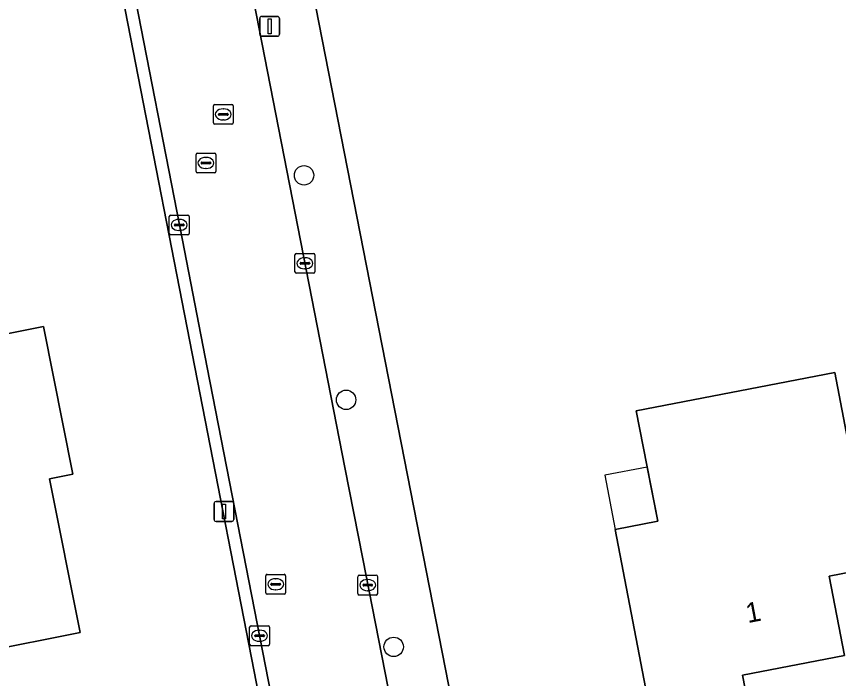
# Model space of a CAD drawing. Extents: x 157648 to 158502, y 379212 to 380938.
# Drawn here: x 158139.88 to 158181.33, y 380225.49 to 380258.86 of the extents above; entities that cross this region are included whole.
import ezdxf

# ---------------------------------------------------------------- set-up
doc = ezdxf.new("R2010")
doc.units = 0
for name, color, linetype in [('IMGEO_Boom', 7, 'Continuous'), ('IMGEO_Erf', 7, 'Continuous'), ('IMGEO_Kolk', 7, 'Continuous'), ('IMGEO_Lichtmast', 7, 'Continuous'), ('IMGEO_Pand', 7, 'Continuous'), ('IMGEO_Pand_nummerreeks', 7, 'Continuous'), ('IMGEO_Pand_overbouw', 7, 'Continuous'), ('IMGEO_Rijbaan_lokaal_open', 7, 'Continuous'), ('IMGEO_Rioolput', 7, 'Continuous'), ('IMGEO_Voetpad_open', 7, 'Continuous')]:
    doc.layers.add(name, color=color, linetype=linetype)

msp = doc.modelspace()

# ---------------------------------------------------------------- linework, layer by layer
at = {"layer": 'IMGEO_Boom'}
for centre in [(158154.378, 380250.855), (158156.5, 380239.539), (158158.898, 380227.089)]:
    msp.add_circle(centre, 0.489, dxfattribs=at)
at = {"layer": 'IMGEO_Erf'}
for points in [[(158149.807, 380286.831), (158149.852, 380285.801), (158151.156, 380278.824), (158164.365, 380211.386)], [(158155.336, 380208.246), (158152.854, 380220.868), (158152.603, 380220.841), (158151.881, 380224.509), (158152.119, 380224.558), (158142.387, 380274.463), (158141.254, 380280.411), (158141.375, 380280.459), (158140.296, 380285.582)]]:
    msp.add_lwpolyline(points, dxfattribs=at)
for points in [[(158123.657, 380232.416), (158122.253, 380239.452), (158131.211, 380241.239), (158136.34, 380242.262), (158141.243, 380243.24), (158142.726, 380235.798), (158141.547, 380235.563), (158143.092, 380227.819), (158138.189, 380226.842), (158134.239, 380226.054), (158132.338, 380235.585), (158128.806, 380234.88), (158129.394, 380231.933)], [(158183.031, 380231.071), (158180.853, 380230.653), (158181.621, 380226.65), (158176.493, 380225.667), (158177.09, 380222.554), (158172.25, 380221.625), (158170.067, 380233.01), (158172.211, 380233.421), (158171.12, 380238.991), (158181.143, 380240.913)]]:
    msp.add_lwpolyline(points, close=True, dxfattribs=at)
at = {"layer": 'IMGEO_Kolk'}
for p, q in [((158147.584, 380247.928), (158147.584, 380248.78)), ((158147.659, 380248.854), (158148.511, 380248.854)), ((158148.072, 380248.634), (158148.097, 380248.634)), ((158148.585, 380248.78), (158148.585, 380247.928)), ((158147.843, 380248.348), (158147.843, 380248.36)), ((158148.281, 380248.311), (158147.883, 380248.311)), ((158147.886, 380248.397), (158148.284, 380248.397)), ((158148.095, 380248.074), (158148.07, 380248.074)), ((158148.327, 380248.36), (158148.327, 380248.348)), ((158148.511, 380247.854), (158147.659, 380247.854)), ((158153.921, 380245.995), (158153.921, 380246.847)), ((158153.996, 380246.921), (158154.848, 380246.921)), ((158154.922, 380246.847), (158154.922, 380245.995)), ((158154.18, 380246.415), (158154.18, 380246.427)), ((158154.223, 380246.464), (158154.621, 380246.464)), ((158154.409, 380246.701), (158154.434, 380246.701)), ((158154.664, 380246.427), (158154.664, 380246.415)), ((158154.618, 380246.378), (158154.22, 380246.378)), ((158154.432, 380246.141), (158154.407, 380246.141)), ((158154.848, 380245.921), (158153.996, 380245.921)), ((158157.164, 380230.7), (158158.016, 380230.7)), ((158157.089, 380229.774), (158157.089, 380230.626)), ((158157.577, 380230.48), (158157.602, 380230.48)), ((158158.09, 380230.626), (158158.09, 380229.774)), ((158157.348, 380230.194), (158157.348, 380230.206)), ((158157.786, 380230.157), (158157.388, 380230.157)), ((158157.391, 380230.243), (158157.789, 380230.243)), ((158157.6, 380229.92), (158157.575, 380229.92)), ((158157.832, 380230.206), (158157.832, 380230.194)), ((158158.016, 380229.7), (158157.164, 380229.7)), ((158151.635, 380227.221), (158151.635, 380228.073)), ((158151.71, 380228.147), (158152.562, 380228.147)), ((158152.123, 380227.927), (158152.148, 380227.927)), ((158152.636, 380228.073), (158152.636, 380227.221)), ((158151.894, 380227.641), (158151.894, 380227.653)), ((158152.332, 380227.604), (158151.934, 380227.604)), ((158151.937, 380227.69), (158152.335, 380227.69)), ((158152.146, 380227.367), (158152.121, 380227.367)), ((158152.378, 380227.653), (158152.378, 380227.641)), ((158152.562, 380227.147), (158151.71, 380227.147))]:
    msp.add_line(p, q, dxfattribs=at)
for points in [[(158147.584, 380247.928), (158147.584, 380248.78)], [(158147.659, 380248.854), (158148.511, 380248.854)], [(158148.585, 380248.78), (158148.585, 380247.928)], [(158148.511, 380247.854), (158147.659, 380247.854)], [(158153.921, 380245.995), (158153.921, 380246.847)], [(158153.996, 380246.921), (158154.848, 380246.921)], [(158154.922, 380246.847), (158154.922, 380245.995)], [(158154.848, 380245.921), (158153.996, 380245.921)], [(158157.164, 380230.7), (158158.016, 380230.7)], [(158157.089, 380229.774), (158157.089, 380230.626)], [(158158.09, 380230.626), (158158.09, 380229.774)], [(158158.016, 380229.7), (158157.164, 380229.7)], [(158151.635, 380227.221), (158151.635, 380228.073)], [(158151.71, 380228.147), (158152.562, 380228.147)], [(158152.636, 380228.073), (158152.636, 380227.221)], [(158152.562, 380227.147), (158151.71, 380227.147)]]:
    msp.add_lwpolyline(points, dxfattribs=at)
for centre, radius, start, end in [((158147.661, 380248.778), 0.0765, 91.552, 178.448), ((158147.661, 380248.778), 0.0765, 91.552, 178.448), ((158148.509, 380248.778), 0.0765, 1.552, 88.448), ((158148.509, 380248.778), 0.0765, 1.552, 88.448), ((158147.883, 380248.357), 0.0403, 85.8775, 175.7526), ((158147.88, 380248.347), 0.0366, 178.938, 274.7102), ((158148.284, 380248.354), 0.043, 264.8664, 352.4533), ((158148.288, 380248.359), 0.0386, 1.7309, 96.639), ((158147.661, 380247.93), 0.0765, 181.552, 268.448), ((158147.661, 380247.93), 0.0765, 181.552, 268.448), ((158148.509, 380247.93), 0.0765, 271.552, 358.448), ((158148.509, 380247.93), 0.0765, 271.552, 358.448), ((158153.998, 380246.845), 0.0765, 91.552, 178.448), ((158153.998, 380246.845), 0.0765, 91.552, 178.448), ((158154.846, 380246.845), 0.0765, 1.552, 88.448), ((158154.846, 380246.845), 0.0765, 1.552, 88.448), ((158154.22, 380246.424), 0.0403, 85.8775, 175.7526), ((158154.217, 380246.414), 0.0366, 178.938, 274.7102), ((158154.621, 380246.421), 0.043, 264.8664, 352.4533), ((158154.625, 380246.426), 0.0386, 1.7309, 96.639), ((158153.998, 380245.997), 0.0765, 181.552, 268.448), ((158153.998, 380245.997), 0.0765, 181.552, 268.448), ((158154.846, 380245.997), 0.0765, 271.552, 358.448), ((158154.846, 380245.997), 0.0765, 271.552, 358.448), ((158157.166, 380230.624), 0.0765, 91.552, 178.448), ((158157.166, 380230.624), 0.0765, 91.552, 178.448), ((158158.014, 380230.624), 0.0765, 1.552, 88.448), ((158158.014, 380230.624), 0.0765, 1.552, 88.448), ((158157.388, 380230.203), 0.0403, 85.8775, 175.7526), ((158157.385, 380230.193), 0.0366, 178.938, 274.7102), ((158157.789, 380230.2), 0.043, 264.8664, 352.4533), ((158157.793, 380230.205), 0.0386, 1.7309, 96.639), ((158157.166, 380229.776), 0.0765, 181.552, 268.448), ((158157.166, 380229.776), 0.0765, 181.552, 268.448), ((158158.014, 380229.776), 0.0765, 271.552, 358.448), ((158158.014, 380229.776), 0.0765, 271.552, 358.448), ((158151.712, 380228.071), 0.0765, 91.552, 178.448), ((158151.712, 380228.071), 0.0765, 91.552, 178.448), ((158152.56, 380228.071), 0.0765, 1.552, 88.448), ((158152.56, 380228.071), 0.0765, 1.552, 88.448), ((158151.934, 380227.65), 0.0403, 85.8775, 175.7526), ((158151.931, 380227.64), 0.0366, 178.938, 274.7102), ((158152.335, 380227.647), 0.043, 264.8664, 352.4533), ((158152.339, 380227.652), 0.0386, 1.7309, 96.639), ((158151.712, 380227.223), 0.0765, 181.552, 268.448), ((158151.712, 380227.223), 0.0765, 181.552, 268.448), ((158152.56, 380227.223), 0.0765, 271.552, 358.448), ((158152.56, 380227.223), 0.0765, 271.552, 358.448)]:
    msp.add_arc(centre, radius, start, end, dxfattribs=at)
for centre, major_axis, ratio, start_param, end_param in [((158148.071, 380248.354), (-0.387, 0.002), 0.722429, 4.712389, 7.853982), ((158148.096, 380248.354), (-0.39, 0.002), 0.717154, 1.570796, 4.712389), ((158154.408, 380246.421), (-0.387, 0.002), 0.722429, 4.712389, 7.853982), ((158154.433, 380246.421), (-0.39, 0.002), 0.717154, 1.570796, 4.712389), ((158157.576, 380230.2), (-0.387, 0.002), 0.722429, 4.712389, 7.853982), ((158157.601, 380230.2), (-0.39, 0.002), 0.717154, 1.570796, 4.712389), ((158152.122, 380227.647), (-0.387, 0.002), 0.722429, 4.712389, 7.853982), ((158152.147, 380227.647), (-0.39, 0.002), 0.717154, 1.570796, 4.712389)]:
    msp.add_ellipse(centre, major_axis=major_axis, ratio=ratio, start_param=start_param, end_param=end_param, dxfattribs=at)
at = {"layer": 'IMGEO_Lichtmast'}
for p, q in [((158152.244, 380258.863), (158153.034, 380258.863)), ((158153.034, 380258.863), (158152.244, 380258.863)), ((158152.144, 380257.963), (158152.144, 380258.763)), ((158152.144, 380258.763), (158152.144, 380257.963)), ((158153.134, 380258.763), (158153.134, 380257.963)), ((158153.134, 380257.963), (158153.134, 380258.763)), ((158153.034, 380257.863), (158152.244, 380257.863)), ((158152.244, 380257.863), (158153.034, 380257.863)), ((158149.942, 380234.408), (158150.732, 380234.408)), ((158150.732, 380234.408), (158149.942, 380234.408)), ((158149.842, 380233.508), (158149.842, 380234.308)), ((158149.842, 380234.308), (158149.842, 380233.508)), ((158150.832, 380234.308), (158150.832, 380233.508)), ((158150.832, 380233.508), (158150.832, 380234.308)), ((158150.732, 380233.408), (158149.942, 380233.408)), ((158149.942, 380233.408), (158150.732, 380233.408))]:
    msp.add_line(p, q, dxfattribs=at)
for points in [[(158152.564, 380258.738), (158152.714, 380258.738), (158152.714, 380257.988), (158152.564, 380257.988), (158152.564, 380258.738)], [(158150.262, 380234.283), (158150.412, 380234.283), (158150.412, 380233.533), (158150.262, 380233.533), (158150.262, 380234.283)]]:
    msp.add_lwpolyline(points, dxfattribs=at)
for centre, start, end in [((158152.244, 380258.763), 90, 180), ((158152.244, 380258.763), 90, 180), ((158153.034, 380258.763), 0, 90), ((158153.034, 380258.763), 360, 90), ((158152.244, 380257.963), 180, 270), ((158152.244, 380257.963), 180, 270), ((158153.034, 380257.963), 270, 0), ((158153.034, 380257.963), 270, 0), ((158149.942, 380234.308), 90, 180), ((158149.942, 380234.308), 90, 180), ((158150.732, 380234.308), 0, 90), ((158150.732, 380234.308), 360, 90), ((158149.942, 380233.508), 180, 270), ((158149.942, 380233.508), 180, 270), ((158150.732, 380233.508), 270, 0), ((158150.732, 380233.508), 270, 0)]:
    msp.add_arc(centre, 0.1, start, end, dxfattribs=at)
at = {"layer": 'IMGEO_Pand'}
for points in [[(158131.211, 380241.239), (158122.253, 380239.452), (158123.657, 380232.416), (158129.394, 380231.933), (158128.806, 380234.88), (158132.338, 380235.585), (158134.239, 380226.054), (158138.189, 380226.842), (158143.092, 380227.819), (158141.547, 380235.563), (158142.726, 380235.798), (158141.243, 380243.24), (158136.34, 380242.262)], [(158171.12, 380238.991), (158172.211, 380233.421), (158170.067, 380233.01), (158172.25, 380221.625), (158177.09, 380222.554), (158176.493, 380225.667), (158181.621, 380226.65), (158180.853, 380230.653), (158183.031, 380231.071), (158181.143, 380240.913)]]:
    msp.add_lwpolyline(points, close=True, dxfattribs=at)
at = {"layer": 'IMGEO_Pand_overbouw'}
msp.add_lwpolyline([(158171.677, 380236.147), (158169.544, 380235.737), (158170.067, 380233.01), (158172.211, 380233.421)], close=True, dxfattribs=at)
at = {"layer": 'IMGEO_Rijbaan_lokaal_open'}
for points in [[(158157.34, 380231.523), (158156.436, 380236.131), (158146.416, 380287.415)], [(158140.788, 380285.896), (158141.818, 380280.546), (158142.979, 380274.611), (158148.242, 380247.584), (158149.491, 380241.169), (158152.719, 380224.655), (158153.44, 380220.98), (158155.93, 380208.328)], [(158161.502, 380210.338), (158157.34, 380231.523)]]:
    msp.add_lwpolyline(points, dxfattribs=at)
at = {"layer": 'IMGEO_Rioolput'}
for p, q in [((158149.805, 380253.501), (158149.805, 380254.353)), ((158149.88, 380254.427), (158150.732, 380254.427)), ((158150.806, 380254.353), (158150.806, 380253.501)), ((158150.064, 380253.921), (158150.064, 380253.933)), ((158150.502, 380253.884), (158150.104, 380253.884)), ((158150.107, 380253.97), (158150.505, 380253.97)), ((158150.293, 380254.207), (158150.318, 380254.207)), ((158150.548, 380253.933), (158150.548, 380253.921)), ((158150.316, 380253.647), (158150.291, 380253.647)), ((158150.732, 380253.427), (158149.88, 380253.427)), ((158148.931, 380251.053), (158148.931, 380251.905)), ((158149.006, 380251.979), (158149.858, 380251.979)), ((158149.932, 380251.905), (158149.932, 380251.053)), ((158149.19, 380251.473), (158149.19, 380251.485)), ((158149.628, 380251.436), (158149.23, 380251.436)), ((158149.233, 380251.522), (158149.631, 380251.522)), ((158149.419, 380251.759), (158149.444, 380251.759)), ((158149.674, 380251.485), (158149.674, 380251.473)), ((158149.858, 380250.979), (158149.006, 380250.979)), ((158149.442, 380251.199), (158149.417, 380251.199)), ((158152.45, 380229.818), (158152.45, 380230.67)), ((158152.525, 380230.744), (158153.377, 380230.744)), ((158153.451, 380230.67), (158153.451, 380229.818)), ((158152.709, 380230.238), (158152.709, 380230.25)), ((158152.752, 380230.287), (158153.15, 380230.287)), ((158152.938, 380230.524), (158152.963, 380230.524)), ((158153.193, 380230.25), (158153.193, 380230.238)), ((158153.147, 380230.201), (158152.749, 380230.201)), ((158152.961, 380229.964), (158152.936, 380229.964)), ((158153.377, 380229.744), (158152.525, 380229.744))]:
    msp.add_line(p, q, dxfattribs=at)
for points in [[(158149.805, 380253.501), (158149.805, 380254.353)], [(158149.88, 380254.427), (158150.732, 380254.427)], [(158150.806, 380254.353), (158150.806, 380253.501)], [(158150.732, 380253.427), (158149.88, 380253.427)], [(158148.931, 380251.053), (158148.931, 380251.905)], [(158149.006, 380251.979), (158149.858, 380251.979)], [(158149.932, 380251.905), (158149.932, 380251.053)], [(158149.858, 380250.979), (158149.006, 380250.979)], [(158152.45, 380229.818), (158152.45, 380230.67)], [(158152.525, 380230.744), (158153.377, 380230.744)], [(158153.451, 380230.67), (158153.451, 380229.818)], [(158153.377, 380229.744), (158152.525, 380229.744)]]:
    msp.add_lwpolyline(points, dxfattribs=at)
for centre, radius, start, end in [((158149.882, 380254.351), 0.0765, 91.552, 178.448), ((158149.882, 380254.351), 0.0765, 91.552, 178.448), ((158150.73, 380254.351), 0.0765, 1.552, 88.448), ((158150.73, 380254.351), 0.0765, 1.552, 88.448), ((158150.104, 380253.93), 0.0403, 85.8775, 175.7526), ((158150.101, 380253.92), 0.0366, 178.938, 274.7102), ((158150.505, 380253.927), 0.043, 264.8664, 352.4533), ((158150.509, 380253.932), 0.0386, 1.7309, 96.639), ((158149.882, 380253.503), 0.0765, 181.552, 268.448), ((158149.882, 380253.503), 0.0765, 181.552, 268.448), ((158150.73, 380253.503), 0.0765, 271.552, 358.448), ((158150.73, 380253.503), 0.0765, 271.552, 358.448), ((158149.008, 380251.903), 0.0765, 91.552, 178.448), ((158149.008, 380251.903), 0.0765, 91.552, 178.448), ((158149.856, 380251.903), 0.0765, 1.552, 88.448), ((158149.856, 380251.903), 0.0765, 1.552, 88.448), ((158149.23, 380251.482), 0.0403, 85.8775, 175.7526), ((158149.227, 380251.472), 0.0366, 178.938, 274.7102), ((158149.631, 380251.479), 0.043, 264.8664, 352.4533), ((158149.635, 380251.484), 0.0386, 1.7309, 96.639), ((158149.008, 380251.055), 0.0765, 181.552, 268.448), ((158149.008, 380251.055), 0.0765, 181.552, 268.448), ((158149.856, 380251.055), 0.0765, 271.552, 358.448), ((158149.856, 380251.055), 0.0765, 271.552, 358.448), ((158152.527, 380230.668), 0.0765, 91.552, 178.448), ((158152.527, 380230.668), 0.0765, 91.552, 178.448), ((158153.375, 380230.668), 0.0765, 1.552, 88.448), ((158153.375, 380230.668), 0.0765, 1.552, 88.448), ((158152.749, 380230.247), 0.0403, 85.8775, 175.7526), ((158153.154, 380230.249), 0.0386, 1.7309, 96.639), ((158152.746, 380230.237), 0.0366, 178.938, 274.7102), ((158153.15, 380230.244), 0.043, 264.8664, 352.4533), ((158152.527, 380229.82), 0.0765, 181.552, 268.448), ((158152.527, 380229.82), 0.0765, 181.552, 268.448), ((158153.375, 380229.82), 0.0765, 271.552, 358.448), ((158153.375, 380229.82), 0.0765, 271.552, 358.448)]:
    msp.add_arc(centre, radius, start, end, dxfattribs=at)
for centre, major_axis, ratio, start_param, end_param in [((158150.292, 380253.927), (-0.387, 0.002), 0.722429, 4.712389, 7.853982), ((158150.317, 380253.927), (-0.39, 0.002), 0.717154, 1.570796, 4.712389), ((158149.418, 380251.479), (-0.387, 0.002), 0.722429, 4.712389, 7.853982), ((158149.443, 380251.479), (-0.39, 0.002), 0.717154, 1.570796, 4.712389), ((158152.937, 380230.244), (-0.387, 0.002), 0.722429, 4.712389, 7.853982), ((158152.962, 380230.244), (-0.39, 0.002), 0.717154, 1.570796, 4.712389)]:
    msp.add_ellipse(centre, major_axis=major_axis, ratio=ratio, start_param=start_param, end_param=end_param, dxfattribs=at)
at = {"layer": 'IMGEO_Voetpad_open'}
for points in [[(158146.416, 380287.415), (158156.436, 380236.131), (158157.34, 380231.523), (158161.502, 380210.338)], [(158148.242, 380247.584), (158142.979, 380274.611), (158141.818, 380280.546), (158140.788, 380285.896)], [(158140.296, 380285.582), (158141.375, 380280.459), (158141.254, 380280.411), (158142.387, 380274.463), (158152.119, 380224.558), (158151.881, 380224.509), (158152.603, 380220.841), (158152.854, 380220.868), (158155.336, 380208.246)], [(158164.365, 380211.386), (158151.156, 380278.824)], [(158155.93, 380208.328), (158153.44, 380220.98), (158152.719, 380224.655), (158149.491, 380241.169), (158148.242, 380247.584)]]:
    msp.add_lwpolyline(points, dxfattribs=at)

# ---------------------------------------------------------------- texts
at = {"layer": 'IMGEO_Pand_nummerreeks'}
msp.add_text('1', height=1, rotation=10.8518, dxfattribs=at).set_placement((158176.752, 380228.283))

doc.saveas('drawing.dxf')
